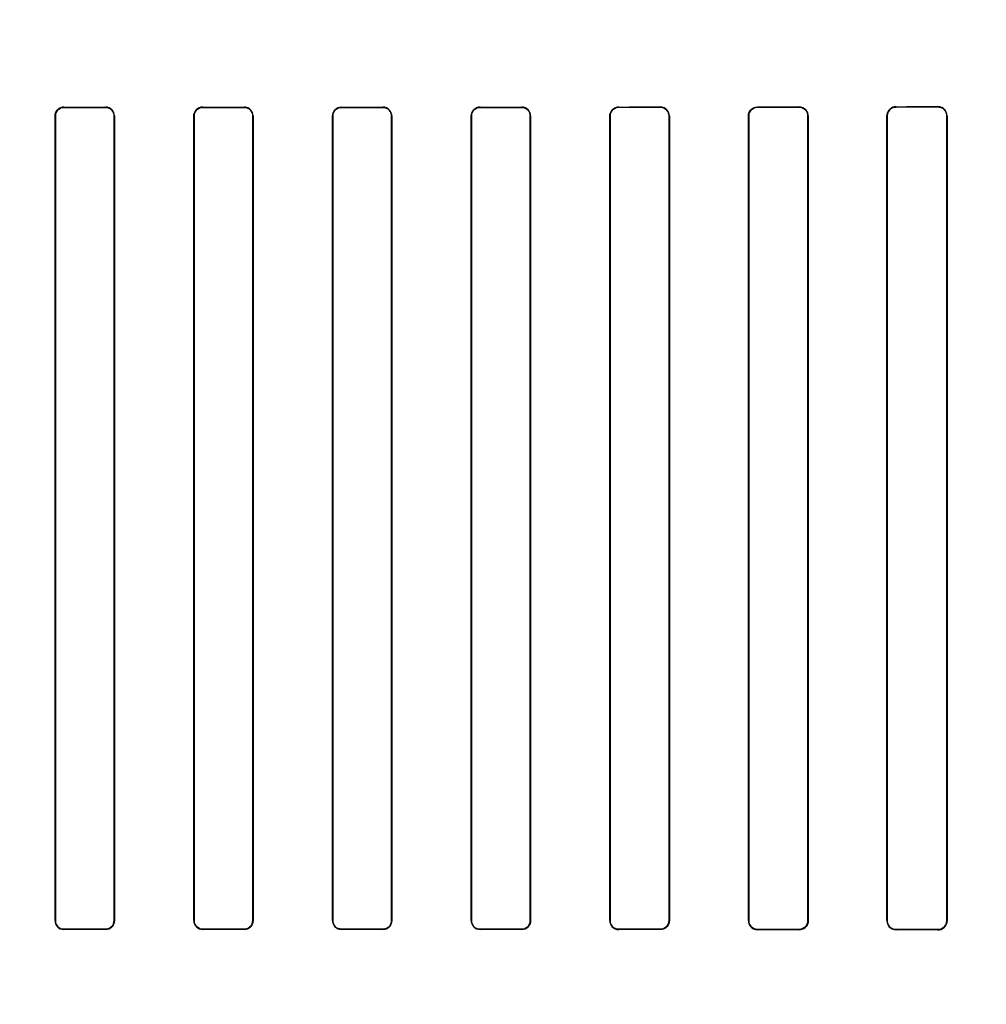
# Model space of a CAD drawing. Header units: millimetres. Extents: x 0 to 297, y 0 to 210.
# Tile 367 of 455: x 242.484 to 242.728, y 157.774 to 158.022. Entities that reach past the tile are written whole.
import ezdxf

# ---------------------------------------------------------------- set-up
doc = ezdxf.new("R2010")
doc.units = ezdxf.units.MM
doc.header["$LTSCALE"] = 16.335
doc.layers.get('0').update_dxf_attribs({"linetype": 'CONTINUOUS'})
for name, color, linetype in [('AXES_REF', 7, 'CONTINUOUS'), ('INTFCLR_1', 7, 'CONTINUOUS'), ('INTFCLR_72935', 7, 'CONTINUOUS')]:
    doc.layers.add(name, color=color, linetype=linetype)

msp = doc.modelspace()

# ---------------------------------------------------------------- linework, layer by layer
at = {"color": 7, "linetype": 'Continuous'}
for radius in [6.78708, 6.7865, 6.74304]:
    msp.add_circle((241.48891, 154.71148), radius, dxfattribs=at)
msp.add_arc((241.48891, 154.71148), 6.72, 278.277129, 261.722871, dxfattribs=at)
at = {"layer": 'AXES_REF', "color": 9, "linetype": 'Continuous'}
msp.add_circle((241.48891, 154.71148), 4.15, dxfattribs=at)
at = {"layer": 'AXES_REF', "color": 7, "linetype": 'Continuous'}
msp.add_arc((241.48891, 154.71148), 6.874, 113.082685, 66.917315, dxfattribs=at)
at = {"layer": 'AXES_REF', "color": 9, "linetype": 'Continuous'}
msp.add_arc((241.48891, 154.71148), 6.19116, 94.411812, 85.588188, dxfattribs=at)
at = {"layer": 'INTFCLR_1', "color": 9, "linetype": 'Continuous'}
for p, q in [((242.49536, 158.00014), (242.49536, 158.00021)), ((242.50586, 158.0002), (242.50586, 158.00013)), ((242.53036, 158.00012), (242.53036, 158.0002)), ((242.54086, 158.00019), (242.54086, 158.00012)), ((242.56536, 158.00012), (242.56536, 158.00019)), ((242.57586, 158.0002), (242.57586, 158.00012)), ((242.60036, 158.00013), (242.60036, 158.0002)), ((242.61086, 158.00021), (242.61086, 158.00014)), ((242.63536, 158.00015), (242.63536, 158.00023)), ((242.64586, 158.00024), (242.64586, 158.00016)), ((242.67036, 158.00018), (242.67036, 158.00026)), ((242.68086, 158.00027), (242.68086, 158.0002)), ((242.70536, 158.00023), (242.70536, 158.00031)), ((242.71586, 158.00033), (242.71586, 158.00025)), ((242.49311, 157.99797), (242.49319, 157.99797)), ((242.50802, 157.99797), (242.50809, 157.99797)), ((242.52813, 157.99797), (242.5282, 157.99797)), ((242.54301, 157.99797), (242.54308, 157.99797)), ((242.56313, 157.99797), (242.5632, 157.99797)), ((242.57801, 157.99797), (242.57808, 157.99797)), ((242.59812, 157.99797), (242.59819, 157.99797)), ((242.61302, 157.99797), (242.6131, 157.99797)), ((242.6331, 157.99797), (242.63317, 157.99797)), ((242.64805, 157.99797), (242.64813, 157.99797)), ((242.66807, 157.99797), (242.66814, 157.99797)), ((242.68309, 157.99797), (242.68317, 157.99797)), ((242.70302, 157.99797), (242.7031, 157.99797)), ((242.71814, 157.99797), (242.71822, 157.99797)), ((242.49319, 157.79497), (242.49311, 157.79497)), ((242.50809, 157.79497), (242.50802, 157.79497)), ((242.5282, 157.79497), (242.52813, 157.79497)), ((242.54308, 157.79497), (242.54301, 157.79497)), ((242.5632, 157.79497), (242.56313, 157.79497)), ((242.57808, 157.79497), (242.57801, 157.79497)), ((242.59819, 157.79497), (242.59812, 157.79497)), ((242.6131, 157.79497), (242.61302, 157.79497)), ((242.63317, 157.79497), (242.6331, 157.79497)), ((242.64813, 157.79497), (242.64805, 157.79497)), ((242.66814, 157.79497), (242.66807, 157.79497)), ((242.68317, 157.79497), (242.68309, 157.79497)), ((242.7031, 157.79497), (242.70302, 157.79497)), ((242.71822, 157.79497), (242.71814, 157.79497)), ((242.49536, 157.79273), (242.49536, 157.7928)), ((242.50586, 157.79281), (242.50586, 157.79273)), ((242.53036, 157.79274), (242.53036, 157.79281)), ((242.54086, 157.79282), (242.54086, 157.79274)), ((242.56536, 157.79274), (242.56536, 157.79282)), ((242.57586, 157.79281), (242.57586, 157.79274)), ((242.60036, 157.79273), (242.60036, 157.79281)), ((242.61086, 157.7928), (242.61086, 157.79273)), ((242.63536, 157.79271), (242.63536, 157.79279)), ((242.64586, 157.79278), (242.64586, 157.7927)), ((242.67036, 157.79268), (242.67036, 157.79275)), ((242.68086, 157.79274), (242.68086, 157.79266)), ((242.70536, 157.79263), (242.70536, 157.79271)), ((242.71586, 157.79269), (242.71586, 157.79261))]:
    msp.add_line(p, q, dxfattribs=at)
at = {"layer": 'INTFCLR_1', "color": 6, "linetype": 'Continuous'}
for p, q in [((242.49311, 157.99797), (242.49311, 157.79497)), ((242.49319, 157.99797), (242.49319, 157.79497)), ((242.50802, 157.79497), (242.50802, 157.99797)), ((242.50809, 157.79497), (242.50809, 157.99797)), ((242.52813, 157.99797), (242.52813, 157.79497)), ((242.5282, 157.99797), (242.5282, 157.79497)), ((242.54301, 157.79497), (242.54301, 157.99797)), ((242.54308, 157.79497), (242.54308, 157.99797)), ((242.56313, 157.99797), (242.56313, 157.79497)), ((242.5632, 157.99797), (242.5632, 157.79497)), ((242.57801, 157.79497), (242.57801, 157.99797)), ((242.57808, 157.79497), (242.57808, 157.99797)), ((242.59812, 157.99797), (242.59812, 157.79497)), ((242.59819, 157.99797), (242.59819, 157.79497)), ((242.61302, 157.79497), (242.61302, 157.99797)), ((242.6131, 157.79497), (242.6131, 157.99797)), ((242.6331, 157.99797), (242.6331, 157.79497)), ((242.63317, 157.99797), (242.63317, 157.79497)), ((242.64805, 157.79497), (242.64805, 157.99797)), ((242.64813, 157.79497), (242.64813, 157.99797)), ((242.66807, 157.99797), (242.66807, 157.79497)), ((242.66814, 157.99797), (242.66814, 157.79497)), ((242.68309, 157.79497), (242.68309, 157.99797)), ((242.68317, 157.79497), (242.68317, 157.99797)), ((242.70302, 157.99797), (242.70302, 157.79497)), ((242.7031, 157.99797), (242.7031, 157.79497)), ((242.71814, 157.79497), (242.71814, 157.99797)), ((242.71822, 157.79497), (242.71822, 157.99797))]:
    msp.add_line(p, q, dxfattribs=at)
for centre, major_axis, start_param, end_param in [((242.55311, 158.00147), (0.36509, 0), -1.729645, -1.700582), ((242.55311, 158.00147), (0.38609, 0), -1.720938, -1.693486), ((242.55311, 158.00147), (0.36509, 0), -1.633151, -1.604356), ((242.55311, 158.00147), (0.38609, 0), -1.629755, -1.60253), ((242.55311, 158.00147), (0.36509, 0), -1.537236, -1.508442), ((242.55311, 158.00147), (0.38609, 0), -1.539062, -1.511838), ((242.55311, 158.00147), (0.36509, 0), -1.441011, -1.411947), ((242.55311, 158.00147), (0.38609, 0), -1.448107, -1.420655), ((242.55311, 158.00147), (0.36509, 0), -1.343557, -1.313932), ((242.55311, 158.00147), (0.38609, 0), -1.356116, -1.328192), ((242.55311, 158.00147), (0.36509, 0), -1.243846, -1.213314), ((242.55311, 158.00147), (0.38609, 0), -1.262235, -1.233556), ((242.55311, 158.00147), (0.36509, 0), -1.140627, -1.108745), ((242.55311, 158.00147), (0.38609, 0), -1.165445, -1.135656), ((242.55311, 157.79147), (0.38609, 0), 1.693486, 1.720938), ((242.55311, 157.79147), (0.36509, 0), 1.700582, 1.729645), ((242.55311, 157.79147), (0.38609, 0), 1.60253, 1.629755), ((242.55311, 157.79147), (0.36509, 0), 1.604356, 1.633151), ((242.55311, 157.79147), (0.38609, 0), 1.511838, 1.539062), ((242.55311, 157.79147), (0.36509, 0), 1.508442, 1.537236), ((242.55311, 157.79147), (0.38609, 0), 1.420655, 1.448107), ((242.55311, 157.79147), (0.36509, 0), 1.411947, 1.441011), ((242.55311, 157.79147), (0.38609, 0), 1.328192, 1.356116), ((242.55311, 157.79147), (0.36509, 0), 1.313932, 1.343557), ((242.55311, 157.79147), (0.38609, 0), 1.233556, 1.262235), ((242.55311, 157.79147), (0.36509, 0), 1.213314, 1.243846), ((242.55311, 157.79147), (0.38609, 0), 1.135656, 1.165445), ((242.55311, 157.79147), (0.36509, 0), 1.108745, 1.140627)]:
    msp.add_ellipse(centre, major_axis=major_axis, ratio=0.003491, start_param=start_param, end_param=end_param, dxfattribs=at)
for points, knots in [([(242.49311, 157.99797), (242.49311, 157.99849), (242.49353, 157.99967), (242.49473, 158.00021), (242.49536, 158.00021)], [0, 0, 0, 0, 0.453611, 1, 1, 1, 1]), ([(242.49536, 158.00014), (242.4948, 158.00014), (242.49365, 157.99967), (242.49319, 157.99852), (242.49319, 157.99797)], [0, 0, 0, 0, 0.502969, 1, 1, 1, 1]), ([(242.50809, 157.99797), (242.50809, 157.99854), (242.50762, 157.99973), (242.50643, 158.0002), (242.50586, 158.0002)], [0, 0, 0, 0, 0.499537, 1, 1, 1, 1]), ([(242.50802, 157.99797), (242.50802, 157.99847), (242.50761, 157.99961), (242.50646, 158.00013), (242.50586, 158.00013)], [0, 0, 0, 0, 0.455659, 1, 1, 1, 1]), ([(242.52813, 157.99797), (242.52813, 157.99849), (242.52855, 157.99967), (242.52974, 158.0002), (242.53036, 158.0002)], [0, 0, 0, 0, 0.459316, 1, 1, 1, 1]), ([(242.53036, 158.00012), (242.52981, 158.00012), (242.52866, 157.99966), (242.5282, 157.99852), (242.5282, 157.99797)], [0, 0, 0, 0, 0.501233, 1, 1, 1, 1]), ([(242.54308, 157.99797), (242.54308, 157.99854), (242.54261, 157.99972), (242.54142, 158.00019), (242.54086, 158.00019)], [0, 0, 0, 0, 0.500819, 1, 1, 1, 1]), ([(242.54301, 157.99797), (242.54301, 157.99847), (242.54261, 157.9996), (242.54146, 158.00012), (242.54086, 158.00012)], [0, 0, 0, 0, 0.453813, 1, 1, 1, 1]), ([(242.56313, 157.99797), (242.56313, 157.99848), (242.56354, 157.99966), (242.56474, 158.00019), (242.56536, 158.00019)], [0, 0, 0, 0, 0.453711, 1, 1, 1, 1]), ([(242.56536, 158.00012), (242.56481, 158.00012), (242.56366, 157.99966), (242.5632, 157.99852), (242.5632, 157.99797)], [0, 0, 0, 0, 0.500961, 1, 1, 1, 1]), ([(242.57808, 157.99797), (242.57808, 157.99854), (242.57761, 157.99972), (242.57642, 158.0002), (242.57586, 158.0002)], [0, 0, 0, 0, 0.50048, 1, 1, 1, 1]), ([(242.57801, 157.99797), (242.57801, 157.99847), (242.5776, 157.99961), (242.57645, 158.00012), (242.57586, 158.00012)], [0, 0, 0, 0, 0.459192, 1, 1, 1, 1]), ([(242.59812, 157.99797), (242.59812, 157.99849), (242.59854, 157.99967), (242.59974, 158.0002), (242.60036, 158.0002)], [0, 0, 0, 0, 0.455466, 1, 1, 1, 1]), ([(242.60036, 158.00013), (242.5998, 158.00013), (242.59865, 157.99967), (242.59819, 157.99852), (242.59819, 157.99797)], [0, 0, 0, 0, 0.502137, 1, 1, 1, 1]), ([(242.6131, 157.99797), (242.6131, 157.99854), (242.61262, 157.99973), (242.61143, 158.00021), (242.61086, 158.00021)], [0, 0, 0, 0, 0.498499, 1, 1, 1, 1]), ([(242.61302, 157.99797), (242.61302, 157.99847), (242.61262, 157.99961), (242.61146, 158.00014), (242.61086, 158.00014)], [0, 0, 0, 0, 0.453787, 1, 1, 1, 1]), ([(242.6331, 157.99797), (242.6331, 157.99849), (242.63351, 157.99968), (242.63472, 158.00023), (242.63536, 158.00023)], [0, 0, 0, 0, 0.449916, 1, 1, 1, 1]), ([(242.63536, 158.00015), (242.63479, 158.00015), (242.63363, 157.99968), (242.63317, 157.99852), (242.63317, 157.99797)], [0, 0, 0, 0, 0.504818, 1, 1, 1, 1]), ([(242.64813, 157.99797), (242.64813, 157.99848), (242.64772, 157.99967), (242.6465, 158.00024), (242.64586, 158.00024)], [0, 0, 0, 0, 0.442115, 1, 1, 1, 1]), ([(242.64805, 157.99797), (242.64805, 157.99847), (242.64765, 157.99963), (242.64647, 158.00016), (242.64586, 158.00016)], [0, 0, 0, 0, 0.449607, 1, 1, 1, 1]), ([(242.66807, 157.99797), (242.66807, 157.99849), (242.66848, 157.99969), (242.66971, 158.00026), (242.67036, 158.00026)], [0, 0, 0, 0, 0.444674, 1, 1, 1, 1]), ([(242.67036, 158.00018), (242.66978, 158.00018), (242.6686, 157.9997), (242.66814, 157.99852), (242.66814, 157.99797)], [0, 0, 0, 0, 0.509134, 1, 1, 1, 1]), ([(242.68317, 157.99797), (242.68317, 157.99848), (242.68276, 157.99969), (242.68152, 158.00028), (242.68086, 158.00027)], [0, 0, 0, 0, 0.436747, 1, 1, 1, 1]), ([(242.68309, 157.99797), (242.68309, 157.99847), (242.68269, 157.99964), (242.68149, 158.0002), (242.68086, 158.0002)], [0, 0, 0, 0, 0.438001, 1, 1, 1, 1]), ([(242.70536, 158.00031), (242.7048, 158.00031), (242.70357, 157.99986), (242.70302, 157.99861), (242.70302, 157.99797)], [0, 0, 0, 0, 0.463766, 1, 1, 1, 1]), ([(242.70536, 158.00023), (242.7049, 158.00023), (242.70373, 157.99988), (242.7031, 157.99866), (242.7031, 157.99797)], [0, 0, 0, 0, 0.393954, 1, 1, 1, 1]), ([(242.71822, 157.99797), (242.71822, 157.99848), (242.71781, 157.99972), (242.71654, 158.00033), (242.71586, 158.00033)], [0, 0, 0, 0, 0.429292, 1, 1, 1, 1]), ([(242.71814, 157.99797), (242.71814, 157.99847), (242.71774, 157.99967), (242.71652, 158.00025), (242.71586, 158.00025)], [0, 0, 0, 0, 0.431436, 1, 1, 1, 1]), ([(242.49311, 157.79497), (242.49311, 157.7944), (242.49359, 157.79321), (242.49478, 157.79273), (242.49536, 157.79273)], [0, 0, 0, 0, 0.498499, 1, 1, 1, 1]), ([(242.49319, 157.79497), (242.49319, 157.79447), (242.49359, 157.79332), (242.49475, 157.7928), (242.49536, 157.7928)], [0, 0, 0, 0, 0.453787, 1, 1, 1, 1]), ([(242.50586, 157.79281), (242.50641, 157.79281), (242.50756, 157.79327), (242.50802, 157.79442), (242.50802, 157.79497)], [0, 0, 0, 0, 0.502137, 1, 1, 1, 1]), ([(242.50809, 157.79497), (242.50809, 157.79445), (242.50767, 157.79327), (242.50648, 157.79273), (242.50586, 157.79273)], [0, 0, 0, 0, 0.455466, 1, 1, 1, 1]), ([(242.52813, 157.79497), (242.52813, 157.7944), (242.5286, 157.79321), (242.52979, 157.79274), (242.53036, 157.79274)], [0, 0, 0, 0, 0.50048, 1, 1, 1, 1]), ([(242.5282, 157.79497), (242.5282, 157.79446), (242.52861, 157.79333), (242.52976, 157.79281), (242.53036, 157.79281)], [0, 0, 0, 0, 0.459192, 1, 1, 1, 1]), ([(242.54086, 157.79282), (242.54141, 157.79282), (242.54255, 157.79328), (242.54301, 157.79442), (242.54301, 157.79497)], [0, 0, 0, 0, 0.500961, 1, 1, 1, 1]), ([(242.54308, 157.79497), (242.54308, 157.79445), (242.54267, 157.79328), (242.54148, 157.79274), (242.54086, 157.79274)], [0, 0, 0, 0, 0.453711, 1, 1, 1, 1]), ([(242.56313, 157.79497), (242.56313, 157.7944), (242.56361, 157.79322), (242.56479, 157.79274), (242.56536, 157.79274)], [0, 0, 0, 0, 0.500819, 1, 1, 1, 1]), ([(242.5632, 157.79497), (242.5632, 157.79447), (242.5636, 157.79334), (242.56476, 157.79282), (242.56536, 157.79282)], [0, 0, 0, 0, 0.453813, 1, 1, 1, 1]), ([(242.57586, 157.79281), (242.57641, 157.79281), (242.57755, 157.79327), (242.57801, 157.79442), (242.57801, 157.79497)], [0, 0, 0, 0, 0.501233, 1, 1, 1, 1]), ([(242.57808, 157.79497), (242.57808, 157.79445), (242.57766, 157.79327), (242.57647, 157.79274), (242.57586, 157.79274)], [0, 0, 0, 0, 0.459316, 1, 1, 1, 1]), ([(242.59812, 157.79497), (242.59812, 157.7944), (242.5986, 157.79321), (242.59979, 157.79273), (242.60036, 157.79273)], [0, 0, 0, 0, 0.499538, 1, 1, 1, 1]), ([(242.59819, 157.79497), (242.59819, 157.79447), (242.5986, 157.79333), (242.59976, 157.79281), (242.60036, 157.79281)], [0, 0, 0, 0, 0.455659, 1, 1, 1, 1]), ([(242.61086, 157.7928), (242.61141, 157.7928), (242.61257, 157.79327), (242.61302, 157.79442), (242.61302, 157.79497)], [0, 0, 0, 0, 0.502967, 1, 1, 1, 1]), ([(242.6131, 157.79497), (242.6131, 157.79445), (242.61268, 157.79327), (242.61148, 157.79273), (242.61086, 157.79273)], [0, 0, 0, 0, 0.453611, 1, 1, 1, 1]), ([(242.6331, 157.79497), (242.6331, 157.7944), (242.63358, 157.7932), (242.63478, 157.79271), (242.63536, 157.79271)], [0, 0, 0, 0, 0.496564, 1, 1, 1, 1]), ([(242.63317, 157.79497), (242.63317, 157.79447), (242.63358, 157.79332), (242.63474, 157.79279), (242.63536, 157.79279)], [0, 0, 0, 0, 0.450447, 1, 1, 1, 1]), ([(242.64586, 157.79278), (242.64642, 157.79278), (242.64759, 157.79325), (242.64805, 157.79442), (242.64805, 157.79497)], [0, 0, 0, 0, 0.506252, 1, 1, 1, 1]), ([(242.64813, 157.79497), (242.64813, 157.79445), (242.64771, 157.79325), (242.64649, 157.7927), (242.64586, 157.7927)], [0, 0, 0, 0, 0.448932, 1, 1, 1, 1]), ([(242.66807, 157.79497), (242.66807, 157.79446), (242.66847, 157.79325), (242.6697, 157.79268), (242.67036, 157.79268)], [0, 0, 0, 0, 0.439305, 1, 1, 1, 1]), ([(242.66814, 157.79497), (242.66814, 157.79447), (242.66854, 157.7933), (242.66973, 157.79275), (242.67036, 157.79275)], [0, 0, 0, 0, 0.445822, 1, 1, 1, 1]), ([(242.68086, 157.79274), (242.68144, 157.79274), (242.68263, 157.79323), (242.68309, 157.79441), (242.68309, 157.79497)], [0, 0, 0, 0, 0.511254, 1, 1, 1, 1]), ([(242.68086, 157.79266), (242.6814, 157.79266), (242.68262, 157.7931), (242.68317, 157.79433), (242.68317, 157.79497)], [0, 0, 0, 0, 0.45921, 1, 1, 1, 1]), ([(242.70302, 157.79497), (242.70302, 157.79445), (242.70343, 157.79322), (242.70468, 157.79263), (242.70536, 157.79263)], [0, 0, 0, 0, 0.432834, 1, 1, 1, 1]), ([(242.7031, 157.79497), (242.7031, 157.79447), (242.70349, 157.79328), (242.70471, 157.79271), (242.70536, 157.79271)], [0, 0, 0, 0, 0.434514, 1, 1, 1, 1]), ([(242.71586, 157.79269), (242.71632, 157.79269), (242.7175, 157.79304), (242.71814, 157.79427), (242.71814, 157.79497)], [0, 0, 0, 0, 0.396507, 1, 1, 1, 1]), ([(242.71586, 157.79261), (242.71642, 157.79261), (242.71767, 157.79306), (242.71822, 157.79433), (242.71822, 157.79497)], [0, 0, 0, 0, 0.467061, 1, 1, 1, 1])]:
    msp.add_open_spline(points, degree=3, knots=knots, dxfattribs=at)
at = {"layer": 'INTFCLR_72935', "color": 9, "linetype": 'Continuous'}
for p, q in [((242.49536, 158.00021), (242.49536, 158.00014)), ((242.50586, 158.00013), (242.50586, 158.0002)), ((242.53036, 158.0002), (242.53036, 158.00012)), ((242.54086, 158.00012), (242.54086, 158.00019)), ((242.56536, 158.00019), (242.56536, 158.00012)), ((242.57586, 158.00012), (242.57586, 158.0002)), ((242.60036, 158.0002), (242.60036, 158.00013)), ((242.61086, 158.00014), (242.61086, 158.00021)), ((242.63536, 158.00023), (242.63536, 158.00015)), ((242.64586, 158.00016), (242.64586, 158.00024)), ((242.67036, 158.00026), (242.67036, 158.00018)), ((242.68086, 158.0002), (242.68086, 158.00027)), ((242.70536, 158.00031), (242.70536, 158.00023)), ((242.71586, 158.00025), (242.71586, 158.00033)), ((242.49319, 157.99797), (242.49311, 157.99797)), ((242.50809, 157.99797), (242.50802, 157.99797)), ((242.5282, 157.99797), (242.52813, 157.99797)), ((242.54308, 157.99797), (242.54301, 157.99797)), ((242.5632, 157.99797), (242.56313, 157.99797)), ((242.57808, 157.99797), (242.57801, 157.99797)), ((242.59819, 157.99797), (242.59812, 157.99797)), ((242.6131, 157.99797), (242.61302, 157.99797)), ((242.63317, 157.99797), (242.6331, 157.99797)), ((242.64813, 157.99797), (242.64805, 157.99797)), ((242.66814, 157.99797), (242.66807, 157.99797)), ((242.68317, 157.99797), (242.68309, 157.99797)), ((242.7031, 157.99797), (242.70302, 157.99797)), ((242.71822, 157.99797), (242.71814, 157.99797)), ((242.49311, 157.79497), (242.49319, 157.79497)), ((242.50802, 157.79497), (242.50809, 157.79497)), ((242.52813, 157.79497), (242.5282, 157.79497)), ((242.54301, 157.79497), (242.54308, 157.79497)), ((242.56313, 157.79497), (242.5632, 157.79497)), ((242.57801, 157.79497), (242.57808, 157.79497)), ((242.59812, 157.79497), (242.59819, 157.79497)), ((242.61302, 157.79497), (242.6131, 157.79497)), ((242.6331, 157.79497), (242.63317, 157.79497)), ((242.64805, 157.79497), (242.64813, 157.79497)), ((242.66807, 157.79497), (242.66814, 157.79497)), ((242.68309, 157.79497), (242.68317, 157.79497)), ((242.70302, 157.79497), (242.7031, 157.79497)), ((242.71814, 157.79497), (242.71822, 157.79497)), ((242.49536, 157.7928), (242.49536, 157.79273)), ((242.50586, 157.79273), (242.50586, 157.79281)), ((242.53036, 157.79281), (242.53036, 157.79274)), ((242.54086, 157.79274), (242.54086, 157.79282)), ((242.56536, 157.79282), (242.56536, 157.79274)), ((242.57586, 157.79274), (242.57586, 157.79281)), ((242.60036, 157.79281), (242.60036, 157.79273)), ((242.61086, 157.79273), (242.61086, 157.7928)), ((242.63536, 157.79279), (242.63536, 157.79271)), ((242.64586, 157.7927), (242.64586, 157.79278)), ((242.67036, 157.79275), (242.67036, 157.79268)), ((242.68086, 157.79266), (242.68086, 157.79274)), ((242.70536, 157.79271), (242.70536, 157.79263)), ((242.71586, 157.79261), (242.71586, 157.79269))]:
    msp.add_line(p, q, dxfattribs=at)
at = {"layer": 'INTFCLR_72935', "color": 6, "linetype": 'Continuous'}
for p, q in [((242.49311, 157.79497), (242.49311, 157.99797)), ((242.49319, 157.79497), (242.49319, 157.99797)), ((242.50802, 157.99797), (242.50802, 157.79497)), ((242.50809, 157.99797), (242.50809, 157.79497)), ((242.52813, 157.79497), (242.52813, 157.99797)), ((242.5282, 157.79497), (242.5282, 157.99797)), ((242.54301, 157.99797), (242.54301, 157.79497)), ((242.54308, 157.99797), (242.54308, 157.79497)), ((242.56313, 157.79497), (242.56313, 157.99797)), ((242.5632, 157.79497), (242.5632, 157.99797)), ((242.57801, 157.99797), (242.57801, 157.79497)), ((242.57808, 157.99797), (242.57808, 157.79497)), ((242.59812, 157.79497), (242.59812, 157.99797)), ((242.59819, 157.79497), (242.59819, 157.99797)), ((242.61302, 157.99797), (242.61302, 157.79497)), ((242.6131, 157.99797), (242.6131, 157.79497)), ((242.6331, 157.79497), (242.6331, 157.99797)), ((242.63317, 157.79497), (242.63317, 157.99797)), ((242.64805, 157.99797), (242.64805, 157.79497)), ((242.64813, 157.99797), (242.64813, 157.79497)), ((242.66807, 157.79497), (242.66807, 157.99797)), ((242.66814, 157.79497), (242.66814, 157.99797)), ((242.68309, 157.99797), (242.68309, 157.79497)), ((242.68317, 157.99797), (242.68317, 157.79497)), ((242.70302, 157.79497), (242.70302, 157.99797)), ((242.7031, 157.79497), (242.7031, 157.99797)), ((242.71814, 157.99797), (242.71814, 157.79497)), ((242.71822, 157.99797), (242.71822, 157.79497))]:
    msp.add_line(p, q, dxfattribs=at)
for centre, major_axis, start_param, end_param in [((242.55311, 158.00147), (0.36509, 0), -1.729645, -1.700582), ((242.55311, 158.00147), (0.38609, 0), -1.720938, -1.693486), ((242.55311, 158.00147), (0.36509, 0), -1.633151, -1.604356), ((242.55311, 158.00147), (0.38609, 0), -1.629755, -1.60253), ((242.55311, 158.00147), (0.36509, 0), -1.537236, -1.508442), ((242.55311, 158.00147), (0.38609, 0), -1.539062, -1.511838), ((242.55311, 158.00147), (0.36509, 0), -1.441011, -1.411947), ((242.55311, 158.00147), (0.38609, 0), -1.448107, -1.420655), ((242.55311, 158.00147), (0.36509, 0), -1.343557, -1.313932), ((242.55311, 158.00147), (0.38609, 0), -1.356116, -1.328192), ((242.55311, 158.00147), (0.36509, 0), -1.243846, -1.213314), ((242.55311, 158.00147), (0.38609, 0), -1.262235, -1.233556), ((242.55311, 158.00147), (0.36509, 0), -1.140627, -1.108745), ((242.55311, 158.00147), (0.38609, 0), -1.165445, -1.135656), ((242.55311, 157.79147), (0.38609, 0), 1.693486, 1.720938), ((242.55311, 157.79147), (0.36509, 0), 1.700582, 1.729645), ((242.55311, 157.79147), (0.38609, 0), 1.60253, 1.629755), ((242.55311, 157.79147), (0.36509, 0), 1.604356, 1.633151), ((242.55311, 157.79147), (0.38609, 0), 1.511838, 1.539062), ((242.55311, 157.79147), (0.36509, 0), 1.508442, 1.537236), ((242.55311, 157.79147), (0.38609, 0), 1.420655, 1.448107), ((242.55311, 157.79147), (0.36509, 0), 1.411947, 1.441011), ((242.55311, 157.79147), (0.38609, 0), 1.328192, 1.356116), ((242.55311, 157.79147), (0.36509, 0), 1.313932, 1.343557), ((242.55311, 157.79147), (0.38609, 0), 1.233556, 1.262235), ((242.55311, 157.79147), (0.36509, 0), 1.213314, 1.243846), ((242.55311, 157.79147), (0.38609, 0), 1.135656, 1.165445), ((242.55311, 157.79147), (0.36509, 0), 1.108745, 1.140627)]:
    msp.add_ellipse(centre, major_axis=major_axis, ratio=0.003491, start_param=start_param, end_param=end_param, dxfattribs=at)
for points, knots in [([(242.49536, 158.00021), (242.49477, 158.00021), (242.49358, 157.99972), (242.49311, 157.99853), (242.49311, 157.99797)], [0, 0, 0, 0, 0.509348, 1, 1, 1, 1]), ([(242.49319, 157.99797), (242.49319, 157.99847), (242.49359, 157.99961), (242.49475, 158.00014), (242.49536, 158.00014)], [0, 0, 0, 0, 0.453787, 1, 1, 1, 1]), ([(242.50809, 157.99797), (242.50809, 157.99849), (242.50767, 157.99967), (242.50648, 158.0002), (242.50586, 158.0002)], [0, 0, 0, 0, 0.455466, 1, 1, 1, 1]), ([(242.50586, 158.00013), (242.50642, 158.00013), (242.50757, 157.99966), (242.50802, 157.99851), (242.50802, 157.99797)], [0, 0, 0, 0, 0.510179, 1, 1, 1, 1]), ([(242.53036, 158.0002), (242.52977, 158.0002), (242.52859, 157.99971), (242.52813, 157.99852), (242.52813, 157.99797)], [0, 0, 0, 0, 0.511746, 1, 1, 1, 1]), ([(242.5282, 157.99797), (242.5282, 157.99847), (242.52861, 157.99961), (242.52976, 158.00012), (242.53036, 158.00012)], [0, 0, 0, 0, 0.459192, 1, 1, 1, 1]), ([(242.54308, 157.99797), (242.54308, 157.99848), (242.54267, 157.99966), (242.54148, 158.00019), (242.54086, 158.00019)], [0, 0, 0, 0, 0.453711, 1, 1, 1, 1]), ([(242.54086, 158.00012), (242.54141, 158.00012), (242.54256, 157.99965), (242.54301, 157.99851), (242.54301, 157.99797)], [0, 0, 0, 0, 0.506381, 1, 1, 1, 1]), ([(242.56536, 158.00019), (242.56478, 158.00019), (242.5636, 157.99971), (242.56313, 157.99853), (242.56313, 157.99797)], [0, 0, 0, 0, 0.506297, 1, 1, 1, 1]), ([(242.5632, 157.99797), (242.5632, 157.99847), (242.5636, 157.9996), (242.56476, 158.00012), (242.56536, 158.00012)], [0, 0, 0, 0, 0.453813, 1, 1, 1, 1]), ([(242.57808, 157.99797), (242.57808, 157.99849), (242.57766, 157.99967), (242.57647, 158.0002), (242.57586, 158.0002)], [0, 0, 0, 0, 0.459316, 1, 1, 1, 1]), ([(242.57586, 158.00012), (242.57642, 158.00012), (242.57757, 157.99965), (242.57801, 157.99851), (242.57801, 157.99797)], [0, 0, 0, 0, 0.511587, 1, 1, 1, 1]), ([(242.60036, 158.0002), (242.59977, 158.0002), (242.59858, 157.99971), (242.59812, 157.99853), (242.59812, 157.99797)], [0, 0, 0, 0, 0.510275, 1, 1, 1, 1]), ([(242.59819, 157.99797), (242.59819, 157.99847), (242.5986, 157.99961), (242.59976, 158.00013), (242.60036, 158.00013)], [0, 0, 0, 0, 0.455659, 1, 1, 1, 1]), ([(242.6131, 157.99797), (242.6131, 157.99849), (242.61268, 157.99967), (242.61148, 158.00021), (242.61086, 158.00021)], [0, 0, 0, 0, 0.453611, 1, 1, 1, 1]), ([(242.61086, 158.00014), (242.61142, 158.00014), (242.61257, 157.99966), (242.61302, 157.99851), (242.61302, 157.99797)], [0, 0, 0, 0, 0.509046, 1, 1, 1, 1]), ([(242.63536, 158.00023), (242.63477, 158.00023), (242.63357, 157.99973), (242.6331, 157.99853), (242.6331, 157.99797)], [0, 0, 0, 0, 0.508852, 1, 1, 1, 1]), ([(242.63317, 157.99797), (242.63317, 157.99847), (242.63358, 157.99962), (242.63474, 158.00015), (242.63536, 158.00015)], [0, 0, 0, 0, 0.450447, 1, 1, 1, 1]), ([(242.64813, 157.99797), (242.64813, 157.99849), (242.64771, 157.99968), (242.64649, 158.00024), (242.64586, 158.00024)], [0, 0, 0, 0, 0.448932, 1, 1, 1, 1]), ([(242.64586, 158.00016), (242.64643, 158.00016), (242.6476, 157.99968), (242.64805, 157.99851), (242.64805, 157.99797)], [0, 0, 0, 0, 0.512262, 1, 1, 1, 1]), ([(242.66807, 157.99797), (242.66807, 157.99848), (242.66847, 157.99969), (242.6697, 158.00026), (242.67036, 158.00026)], [0, 0, 0, 0, 0.439305, 1, 1, 1, 1]), ([(242.66814, 157.99797), (242.66814, 157.99847), (242.66854, 157.99964), (242.66973, 158.00018), (242.67036, 158.00018)], [0, 0, 0, 0, 0.445822, 1, 1, 1, 1]), ([(242.68317, 157.99797), (242.68317, 157.99849), (242.68275, 157.9997), (242.68151, 158.00028), (242.68086, 158.00027)], [0, 0, 0, 0, 0.443145, 1, 1, 1, 1]), ([(242.68086, 158.0002), (242.68131, 158.0002), (242.68247, 157.99985), (242.68309, 157.99865), (242.68309, 157.99797)], [0, 0, 0, 0, 0.397667, 1, 1, 1, 1]), ([(242.70302, 157.99797), (242.70302, 157.99848), (242.70343, 157.99971), (242.70468, 158.00031), (242.70536, 158.00031)], [0, 0, 0, 0, 0.432834, 1, 1, 1, 1]), ([(242.7031, 157.99797), (242.7031, 157.99847), (242.7035, 157.99966), (242.70471, 158.00023), (242.70536, 158.00023)], [0, 0, 0, 0, 0.438506, 1, 1, 1, 1]), ([(242.71822, 157.99797), (242.71822, 157.99849), (242.71781, 157.99973), (242.71654, 158.00033), (242.71586, 158.00033)], [0, 0, 0, 0, 0.434167, 1, 1, 1, 1]), ([(242.71586, 158.00025), (242.71633, 158.00025), (242.71752, 157.99989), (242.71814, 157.99866), (242.71814, 157.99797)], [0, 0, 0, 0, 0.404563, 1, 1, 1, 1]), ([(242.49311, 157.79497), (242.49311, 157.79445), (242.49353, 157.79327), (242.49473, 157.79273), (242.49536, 157.79273)], [0, 0, 0, 0, 0.453611, 1, 1, 1, 1]), ([(242.49536, 157.7928), (242.49479, 157.7928), (242.49364, 157.79327), (242.49319, 157.79443), (242.49319, 157.79497)], [0, 0, 0, 0, 0.509046, 1, 1, 1, 1]), ([(242.50802, 157.79497), (242.50802, 157.79447), (242.50761, 157.79333), (242.50646, 157.79281), (242.50586, 157.79281)], [0, 0, 0, 0, 0.455659, 1, 1, 1, 1]), ([(242.50586, 157.79273), (242.50644, 157.79273), (242.50763, 157.79322), (242.50809, 157.79441), (242.50809, 157.79497)], [0, 0, 0, 0, 0.510275, 1, 1, 1, 1]), ([(242.52813, 157.79497), (242.52813, 157.79445), (242.52855, 157.79327), (242.52974, 157.79274), (242.53036, 157.79274)], [0, 0, 0, 0, 0.459316, 1, 1, 1, 1]), ([(242.53036, 157.79281), (242.52979, 157.79281), (242.52865, 157.79329), (242.5282, 157.79443), (242.5282, 157.79497)], [0, 0, 0, 0, 0.511587, 1, 1, 1, 1]), ([(242.54301, 157.79497), (242.54301, 157.79447), (242.54261, 157.79334), (242.54146, 157.79282), (242.54086, 157.79282)], [0, 0, 0, 0, 0.453813, 1, 1, 1, 1]), ([(242.54086, 157.79274), (242.54143, 157.79274), (242.54262, 157.79323), (242.54308, 157.79441), (242.54308, 157.79497)], [0, 0, 0, 0, 0.506297, 1, 1, 1, 1]), ([(242.56313, 157.79497), (242.56313, 157.79445), (242.56354, 157.79328), (242.56474, 157.79274), (242.56536, 157.79274)], [0, 0, 0, 0, 0.453711, 1, 1, 1, 1]), ([(242.56536, 157.79282), (242.5648, 157.79282), (242.56365, 157.79328), (242.5632, 157.79443), (242.5632, 157.79497)], [0, 0, 0, 0, 0.506381, 1, 1, 1, 1]), ([(242.57801, 157.79497), (242.57801, 157.79446), (242.5776, 157.79333), (242.57645, 157.79281), (242.57586, 157.79281)], [0, 0, 0, 0, 0.459192, 1, 1, 1, 1]), ([(242.57586, 157.79274), (242.57644, 157.79274), (242.57762, 157.79323), (242.57808, 157.79441), (242.57808, 157.79497)], [0, 0, 0, 0, 0.511746, 1, 1, 1, 1]), ([(242.59812, 157.79497), (242.59812, 157.79445), (242.59854, 157.79327), (242.59974, 157.79273), (242.60036, 157.79273)], [0, 0, 0, 0, 0.455466, 1, 1, 1, 1]), ([(242.60036, 157.79281), (242.59979, 157.79281), (242.59864, 157.79328), (242.59819, 157.79443), (242.59819, 157.79497)], [0, 0, 0, 0, 0.510179, 1, 1, 1, 1]), ([(242.61302, 157.79497), (242.61302, 157.79447), (242.61262, 157.79332), (242.61146, 157.7928), (242.61086, 157.7928)], [0, 0, 0, 0, 0.453787, 1, 1, 1, 1]), ([(242.61086, 157.79273), (242.61144, 157.79273), (242.61263, 157.79322), (242.6131, 157.79441), (242.6131, 157.79497)], [0, 0, 0, 0, 0.509348, 1, 1, 1, 1]), ([(242.6331, 157.79497), (242.6331, 157.79445), (242.63351, 157.79326), (242.63472, 157.79271), (242.63536, 157.79271)], [0, 0, 0, 0, 0.449916, 1, 1, 1, 1]), ([(242.63536, 157.79279), (242.63479, 157.79279), (242.63363, 157.79326), (242.63317, 157.79442), (242.63317, 157.79497)], [0, 0, 0, 0, 0.508383, 1, 1, 1, 1]), ([(242.64813, 157.79497), (242.64813, 157.79446), (242.64772, 157.79326), (242.6465, 157.7927), (242.64586, 157.7927)], [0, 0, 0, 0, 0.442115, 1, 1, 1, 1]), ([(242.64805, 157.79497), (242.64805, 157.79447), (242.64765, 157.79331), (242.64647, 157.79278), (242.64586, 157.79278)], [0, 0, 0, 0, 0.449607, 1, 1, 1, 1]), ([(242.66807, 157.79497), (242.66807, 157.79445), (242.66848, 157.79324), (242.66971, 157.79268), (242.67036, 157.79268)], [0, 0, 0, 0, 0.444674, 1, 1, 1, 1]), ([(242.67036, 157.79275), (242.66978, 157.79275), (242.6686, 157.79324), (242.66814, 157.79442), (242.66814, 157.79497)], [0, 0, 0, 0, 0.512924, 1, 1, 1, 1]), ([(242.68317, 157.79497), (242.68317, 157.79445), (242.68276, 157.79324), (242.68152, 157.79266), (242.68086, 157.79266)], [0, 0, 0, 0, 0.436747, 1, 1, 1, 1]), ([(242.68309, 157.79497), (242.68309, 157.79446), (242.68268, 157.79329), (242.68149, 157.79274), (242.68086, 157.79274)], [0, 0, 0, 0, 0.443691, 1, 1, 1, 1]), ([(242.70302, 157.79497), (242.70302, 157.79445), (242.70343, 157.79322), (242.70468, 157.79263), (242.70536, 157.79263)], [0, 0, 0, 0, 0.43647, 1, 1, 1, 1]), ([(242.70536, 157.79271), (242.7049, 157.79271), (242.70372, 157.79306), (242.7031, 157.79428), (242.7031, 157.79497)], [0, 0, 0, 0, 0.400765, 1, 1, 1, 1]), ([(242.71822, 157.79497), (242.71822, 157.79445), (242.71781, 157.79321), (242.71654, 157.79261), (242.71586, 157.79261)], [0, 0, 0, 0, 0.429292, 1, 1, 1, 1]), ([(242.71814, 157.79497), (242.71814, 157.79446), (242.71773, 157.79326), (242.71651, 157.79269), (242.71586, 157.79269)], [0, 0, 0, 0, 0.436653, 1, 1, 1, 1])]:
    msp.add_open_spline(points, degree=3, knots=knots, dxfattribs=at)

doc.saveas('drawing.dxf')
